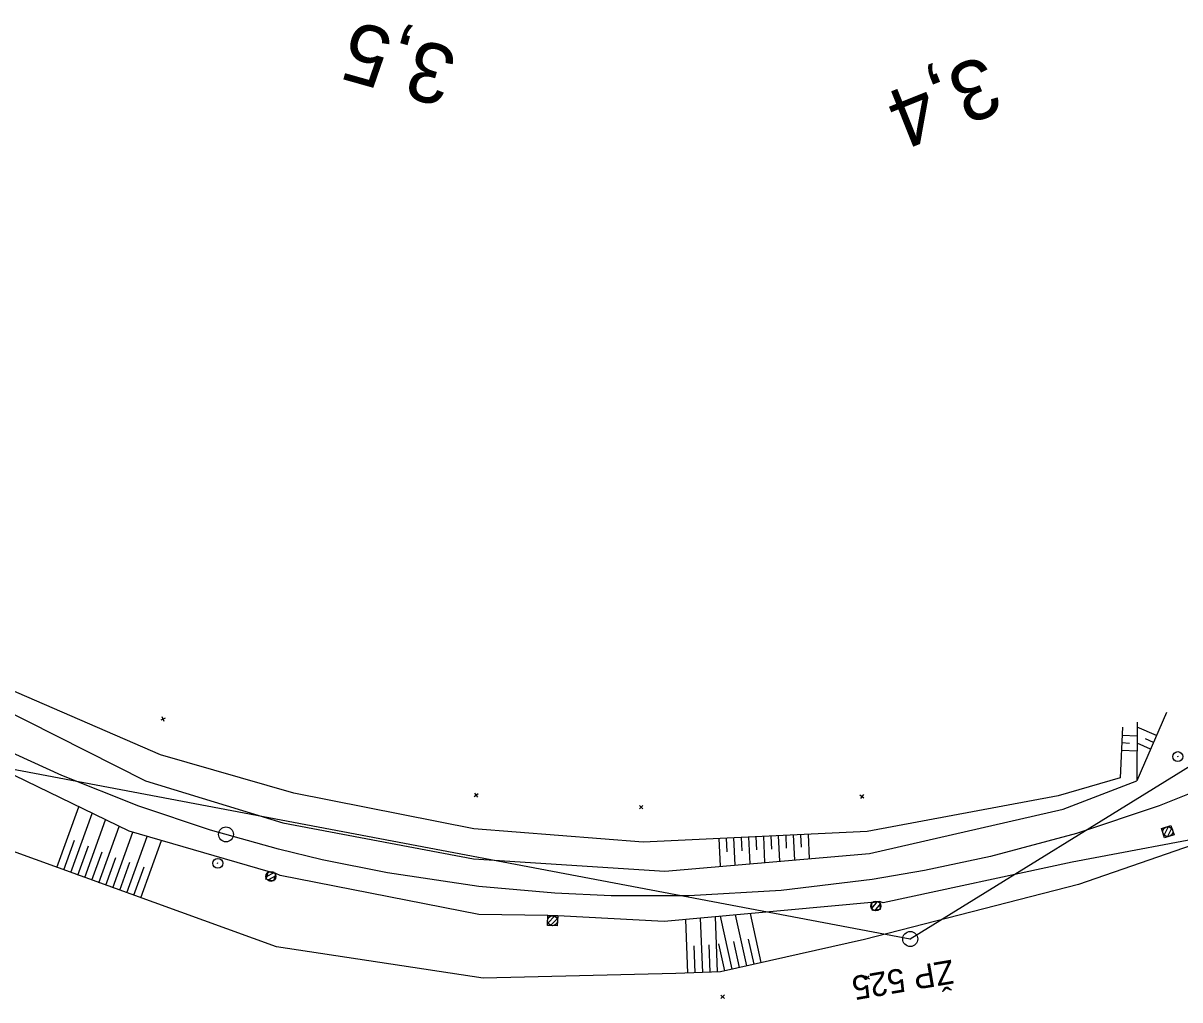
# Model space of a CAD drawing. Extents: x -738085 to -734426, y -1122197 to -1119748.
# Drawn here: x -736724.2 to -736607.8, y -1121767.4 to -1121669.1 of the extents above; entities that cross this region are included whole.
import ezdxf

# ---------------------------------------------------------------- set-up
doc = ezdxf.new("R2010")
doc.units = 0
for name, color, linetype in [('Vrstva 1', 7, 'Continuous'), ('Vrstva 11', 7, 'Continuous'), ('Vrstva 12', 7, 'Continuous'), ('Vrstva 48', 7, 'Continuous'), ('Vrstva 49', 7, 'Continuous'), ('Vrstva 63', 7, 'Continuous'), ('Vrstva 7', 7, 'Continuous')]:
    doc.layers.add(name, color=color, linetype=linetype)

msp = doc.modelspace()

# ---------------------------------------------------------------- linework, layer by layer
at = {"layer": 'Vrstva 1'}
msp.add_lwpolyline([(-736601.6, -1121744.63), (-736609.85, -1121747.92), (-736618.18, -1121750.68), (-736626.81, -1121753), (-736633.46, -1121754.41), (-736638.73, -1121755.31), (-736647.92, -1121756.42), (-736657.2, -1121756.95), (-736665.04, -1121756.95), (-736670.71, -1121756.69), (-736678.37, -1121756.01), (-736687.55, -1121754.66), (-736694.14, -1121753.33), (-736698.54, -1121752.27), (-736705.39, -1121750.34), (-736712.58, -1121747.93), (-736720.34, -1121744.85), (-736726.52, -1121742.02)], dxfattribs=at)
msp.add_lwpolyline([(-736601.6, -1121744.63), (-736609.85, -1121747.92), (-736618.18, -1121750.68), (-736626.81, -1121753), (-736633.46, -1121754.41), (-736638.73, -1121755.31), (-736647.92, -1121756.42), (-736657.2, -1121756.95), (-736665.04, -1121756.95), (-736670.71, -1121756.69), (-736678.37, -1121756.01), (-736687.55, -1121754.66), (-736694.14, -1121753.33), (-736698.54, -1121752.27), (-736705.39, -1121750.34), (-736712.58, -1121747.93), (-736720.34, -1121744.85), (-736726.52, -1121742.02)], dxfattribs=at)
at = {"layer": 'Vrstva 11'}
for p, q in [((-736608.92, -1121750.01), (-736609.34, -1121750.84)), ((-736608.59, -1121750.19), (-736609, -1121751)), ((-736698.98, -1121754.62), (-736699.79, -1121755.08)), ((-736698.8, -1121754.95), (-736699.6, -1121755.4)), ((-736638.23, -1121757.52), (-736638.8, -1121758.25)), ((-736637.94, -1121757.76), (-736638.5, -1121758.47)), ((-736670.73, -1121759.01), (-736671.38, -1121759.67)), ((-736670.47, -1121759.28), (-736671.11, -1121759.93))]:
    msp.add_line(p, q, dxfattribs=at)
for centre in [(-736608.97, -1121750.51), (-736699.3, -1121755.01), (-736638.37, -1121757.99), (-736670.93, -1121759.47)]:
    msp.add_circle(centre, 0.5, dxfattribs=at)
at = {"layer": 'Vrstva 12'}
msp.add_line((-736698.8, -1121754.73), (-736699.57, -1121754.51), dxfattribs=at)
for points in [[(-736609.6, -1121750.19), (-736608.65, -1121749.88), (-736608.34, -1121750.82), (-736609.29, -1121751.14), (-736609.6, -1121750.19)], [(-736699.79, -1121755.28), (-736699.57, -1121754.51), (-736698.8, -1121754.73), (-736699.02, -1121755.5), (-736699.79, -1121755.28)], [(-736699.57, -1121754.51), (-736699.57, -1121754.51), (-736699.79, -1121755.28)], [(-736698.8, -1121754.73), (-736698.8, -1121754.73), (-736699.02, -1121755.5)], [(-736638.82, -1121757.65), (-736638.02, -1121757.55), (-736637.93, -1121758.34), (-736638.72, -1121758.44), (-736638.82, -1121757.65)], [(-736671.41, -1121758.94), (-736670.41, -1121758.99), (-736670.45, -1121759.99), (-736671.45, -1121759.94), (-736671.41, -1121758.94)]]:
    msp.add_lwpolyline(points, dxfattribs=at)
at = {"layer": 'Vrstva 48'}
for p, q in [((-736613.58, -1121740.79), (-736612.06, -1121740.86)), ((-736610.11, -1121740.83), (-736612.06, -1121739.98)), ((-736613.61, -1121741.54), (-736612.84, -1121741.58)), ((-736610.71, -1121742.21), (-736612.07, -1121741.61)), ((-736610.41, -1121741.52), (-736611.23, -1121741.16)), ((-736613.64, -1121742.29), (-736612.07, -1121742.36)), ((-736720.86, -1121754.11), (-736718.65, -1121748)), ((-736719.45, -1121754.62), (-736717.3, -1121748.66)), ((-736718.04, -1121755.13), (-736715.94, -1121749.32)), ((-736716.63, -1121755.64), (-736714.58, -1121749.98)), ((-736720.15, -1121754.36), (-736719.06, -1121751.35)), ((-736715.22, -1121756.15), (-736713.2, -1121750.57)), ((-736713.81, -1121756.66), (-736711.76, -1121750.99)), ((-736712.4, -1121757.17), (-736710.32, -1121751.41)), ((-736654.19, -1121751.2), (-736654.06, -1121753.99)), ((-736653.45, -1121751.16), (-736653.38, -1121752.54)), ((-736652.7, -1121751.12), (-736652.57, -1121753.87)), ((-736651.95, -1121751.09), (-736651.88, -1121752.45)), ((-736651.2, -1121751.05), (-736651.07, -1121753.74)), ((-736650.45, -1121751.02), (-736650.39, -1121752.35)), ((-736649.7, -1121750.98), (-736649.58, -1121753.61)), ((-736648.95, -1121750.95), (-736648.89, -1121752.25)), ((-736648.2, -1121750.91), (-736648.08, -1121753.48)), ((-736647.45, -1121750.88), (-736647.39, -1121752.15)), ((-736646.7, -1121750.84), (-736646.58, -1121753.36)), ((-736645.95, -1121750.81), (-736645.9, -1121752.05)), ((-736645.2, -1121750.77), (-736645.09, -1121753.23)), ((-736718.74, -1121754.87), (-736717.68, -1121751.93)), ((-736717.33, -1121755.38), (-736716.3, -1121752.52)), ((-736715.92, -1121755.89), (-736714.91, -1121753.1)), ((-736714.51, -1121756.4), (-736713.5, -1121753.59)), ((-736713.1, -1121756.91), (-736712.07, -1121754.06)), ((-736657.3, -1121764.74), (-736657.52, -1121759.34)), ((-736655.81, -1121764.68), (-736656.03, -1121759.2)), ((-736654.31, -1121764.62), (-736654.53, -1121759.07)), ((-736652.84, -1121764.34), (-736654.02, -1121759.02)), ((-736651.37, -1121764.02), (-736652.51, -1121758.89)), ((-736649.91, -1121763.69), (-736651.01, -1121758.75)), ((-736656.56, -1121764.71), (-736656.66, -1121761.99)), ((-736655.06, -1121764.65), (-736655.17, -1121761.89)), ((-736653.57, -1121764.5), (-736654.17, -1121761.8)), ((-736652.1, -1121764.18), (-736652.69, -1121761.57)), ((-736650.64, -1121763.85), (-736651.2, -1121761.33))]:
    msp.add_line(p, q, dxfattribs=at)
at = {"layer": 'Vrstva 49'}
for p, q in [((-736609.09, -1121738.52), (-736612.09, -1121745.37)), ((-736709.93, -1121739.07), (-736710.39, -1121739.27)), ((-736710.06, -1121739.4), (-736710.26, -1121738.94)), ((-736612.05, -1121739.48), (-736612.09, -1121745.37)), ((-736678.41, -1121746.69), (-736678.81, -1121746.99)), ((-736678.46, -1121747.04), (-736678.76, -1121746.64)), ((-736639.57, -1121747.12), (-736639.98, -1121746.83)), ((-736639.63, -1121746.77), (-736639.92, -1121747.18)), ((-736661.84, -1121748.21), (-736662.19, -1121747.86)), ((-736661.84, -1121747.86), (-736662.19, -1121748.21)), ((-736639.02, -1121765.36), (-736639.42, -1121765.05)), ((-736639.06, -1121765.01), (-736639.37, -1121765.4)), ((-736653.61, -1121767.29), (-736653.99, -1121766.95)), ((-736653.63, -1121766.93), (-736653.97, -1121767.31))]:
    msp.add_line(p, q, dxfattribs=at)
for points in [[(-736613.54, -1121739.98), (-736613.76, -1121745.07), (-736620.01, -1121746.91), (-736639.26, -1121750.5), (-736661.81, -1121751.55), (-736678.85, -1121750.21), (-736697, -1121746.64), (-736710.41, -1121742.77), (-736738.37, -1121730.66), (-736749.02, -1121723.56)], [(-736750.48, -1121723.7), (-736738.78, -1121731.84), (-736711.92, -1121745.38), (-736698.08, -1121749.63), (-736678.89, -1121753.25), (-736659.63, -1121754.47), (-736639.02, -1121752.71), (-736619.52, -1121748.24), (-736612.09, -1121745.37)], [(-736602.93, -1121750.62), (-736617.95, -1121755.82), (-736639.5, -1121761.37), (-736654.03, -1121764.61), (-736658.53, -1121764.79), (-736677.92, -1121765.25), (-736698.72, -1121762.11), (-736730.37, -1121750.67), (-736758.07, -1121729.16)], [(-736602.93, -1121750.62), (-736618.59, -1121753.56), (-736637.64, -1121757.68), (-736638.02, -1121757.55), (-736638.82, -1121757.65), (-736659.7, -1121759.54), (-736670.41, -1121758.99), (-736671.41, -1121758.94), (-736678.34, -1121758.86), (-736698.35, -1121754.91), (-736698.8, -1121754.73), (-736699.57, -1121754.51), (-736713.56, -1121750.47), (-736743.53, -1121735.92), (-736755.42, -1121728.39)]]:
    msp.add_lwpolyline(points, dxfattribs=at)
at = {"layer": 'Vrstva 63'}
for p, q in [((-736634.91, -1121761.31), (-736543.96, -1121705)), ((-736729.78, -1121743.34), (-736634.91, -1121761.31)), ((-736634.95, -1121761.31), (-736634.85, -1121761.31))]:
    msp.add_line(p, q, dxfattribs=at)
msp.add_circle((-736634.91, -1121761.31), 0.756, dxfattribs=at)
at = {"layer": 'Vrstva 7'}
for p, q in [((-736607.91, -1121742.94), (-736608.01, -1121742.97)), ((-736704.59, -1121753.7), (-736704.69, -1121753.68))]:
    msp.add_line(p, q, dxfattribs=at)
for centre, radius in [((-736607.96, -1121742.95), 0.5), ((-736703.82, -1121750.78), 0.75), ((-736703.82, -1121750.78), 0.75), ((-736704.64, -1121753.69), 0.5)]:
    msp.add_circle(centre, radius, dxfattribs=at)

# ---------------------------------------------------------------- texts
at = {"layer": 'Vrstva 63'}
msp.add_text('ŽP 525', height=2.4, rotation=189.6633, dxfattribs=at).set_placement((-736630.72, -1121763.38))
at = {"layer": 'Vrstva 7'}
for s, rotation, p in [('3,5', 164.2393, (-736680.27, -1121671.84)), ('3,5', 164.2393, (-736680.27, -1121671.84)), ('3,4', 201.7379, (-736627.41, -1121672.21)), ('3,4', 201.7379, (-736627.41, -1121672.21))]:
    msp.add_text(s, height=6, rotation=rotation, dxfattribs=at).set_placement(p)

doc.saveas('drawing.dxf')
